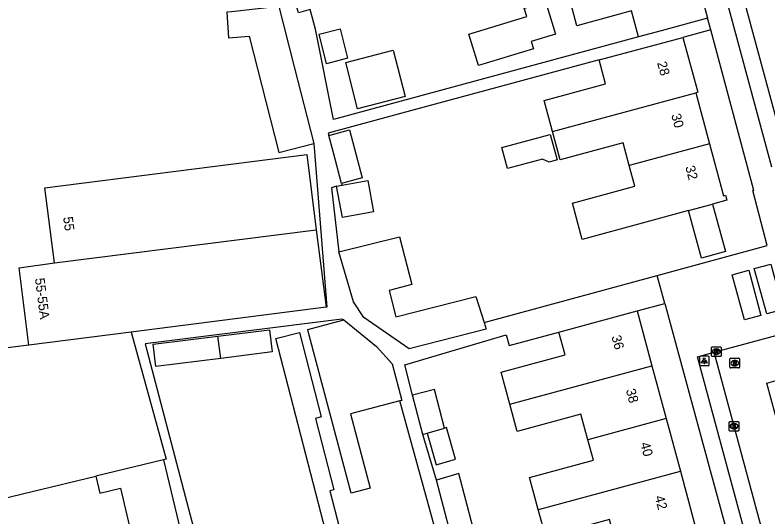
# Model space of a CAD drawing. Extents: x 159265 to 160143, y 383413 to 384319.
# Drawn here: x 159733 to 159811.3, y 383840.1 to 383892.3 of the extents above; entities that cross this region are included whole.
import ezdxf

# ---------------------------------------------------------------- set-up
doc = ezdxf.new("R2010")
doc.units = 0
for name, color, linetype in [('IMGEO_Kolk', 7, 'Continuous'), ('IMGEO_Lichtpunt', 7, 'Continuous'), ('IMGEO_Pand', 7, 'Continuous'), ('IMGEO_Pand_nummerreeks', 7, 'Continuous'), ('IMGEO_Rijbaan_lokaal_open', 7, 'Continuous'), ('IMGEO_Rioolput', 7, 'Continuous'), ('IMGEO_Voetpad_open', 7, 'Continuous')]:
    doc.layers.add(name, color=color, linetype=linetype)

msp = doc.modelspace()

# ---------------------------------------------------------------- linework, layer by layer
at = {"layer": 'IMGEO_Kolk'}
for p, q in [((159805.444, 383856.883), (159805.444, 383857.735)), ((159805.519, 383857.809), (159806.371, 383857.809)), ((159805.932, 383857.589), (159805.957, 383857.589)), ((159806.445, 383857.735), (159806.445, 383856.883)), ((159806.371, 383856.809), (159805.519, 383856.809)), ((159805.955, 383857.029), (159805.93, 383857.029)), ((159807.362, 383850.057), (159808.214, 383850.057)), ((159807.287, 383849.131), (159807.287, 383849.983)), ((159807.798, 383849.277), (159807.773, 383849.277)), ((159807.775, 383849.837), (159807.8, 383849.837)), ((159808.288, 383849.983), (159808.288, 383849.131)), ((159808.214, 383849.057), (159807.362, 383849.057))]:
    msp.add_line(p, q, dxfattribs=at)
for points in [[(159805.444, 383856.883), (159805.444, 383857.735)], [(159805.519, 383857.809), (159806.371, 383857.809)], [(159805.765, 383857.509), (159805.888, 383857.509), (159805.888, 383857.358), (159806.018, 383857.509), (159806.182, 383857.509), (159806.036, 383857.358), (159806.189, 383857.109), (159806.037, 383857.109), (159805.952, 383857.273), (159805.888, 383857.206), (159805.888, 383857.109), (159805.765, 383857.109), (159805.765, 383857.509)], [(159806.445, 383857.735), (159806.445, 383856.883)], [(159806.371, 383856.809), (159805.519, 383856.809)], [(159807.362, 383850.057), (159808.214, 383850.057)], [(159807.287, 383849.131), (159807.287, 383849.983)], [(159807.608, 383849.757), (159807.731, 383849.757), (159807.731, 383849.606), (159807.861, 383849.757), (159808.025, 383849.757), (159807.879, 383849.606), (159808.032, 383849.357), (159807.88, 383849.357), (159807.795, 383849.521), (159807.731, 383849.454), (159807.731, 383849.357), (159807.608, 383849.357), (159807.608, 383849.757)], [(159808.288, 383849.983), (159808.288, 383849.131)], [(159808.214, 383849.057), (159807.362, 383849.057)]]:
    msp.add_lwpolyline(points, dxfattribs=at)
for centre, start, end in [((159805.521, 383857.733), 91.55205, 178.44795), ((159805.521, 383857.733), 91.55205, 178.44795), ((159806.369, 383857.733), 1.55205, 88.44795), ((159806.369, 383857.733), 1.55205, 88.44795), ((159805.521, 383856.885), 181.55205, 268.44795), ((159805.521, 383856.885), 181.55205, 268.44795), ((159806.369, 383856.885), 271.55205, 358.44795), ((159806.369, 383856.885), 271.55205, 358.44795), ((159807.364, 383849.981), 91.55205, 178.44795), ((159807.364, 383849.981), 91.55205, 178.44795), ((159808.212, 383849.981), 1.55205, 88.44795), ((159808.212, 383849.981), 1.55205, 88.44795), ((159807.364, 383849.133), 181.55205, 268.44795), ((159807.364, 383849.133), 181.55205, 268.44795), ((159808.212, 383849.133), 271.55205, 358.44795), ((159808.212, 383849.133), 271.55205, 358.44795)]:
    msp.add_arc(centre, 0.0765, start, end, dxfattribs=at)
for centre, major_axis, ratio, start_param, end_param in [((159805.931, 383857.309), (-0.387, 0.002), 0.722429, 4.712389, 7.853982), ((159805.956, 383857.309), (-0.39, 0.002), 0.717154, 1.570796, 4.712389), ((159807.774, 383849.557), (-0.387, 0.002), 0.722429, 4.712389, 7.853982), ((159807.799, 383849.557), (-0.39, 0.002), 0.717154, 1.570796, 4.712389)]:
    msp.add_ellipse(centre, major_axis=major_axis, ratio=ratio, start_param=start_param, end_param=end_param, dxfattribs=at)
at = {"layer": 'IMGEO_Lichtpunt'}
for p, q in [((159804.198, 383856.754), (159804.198, 383855.947)), ((159804.198, 383856.754), (159804.198, 383855.947)), ((159805.1, 383856.849), (159804.292, 383856.849)), ((159805.1, 383856.849), (159804.292, 383856.849)), ((159805.194, 383855.947), (159805.194, 383856.754)), ((159805.194, 383855.947), (159805.194, 383856.754)), ((159804.292, 383855.853), (159805.1, 383855.853)), ((159804.292, 383855.853), (159805.1, 383855.853))]:
    msp.add_line(p, q, dxfattribs=at)
for points in [[(159804.572, 383856.418), (159804.611, 383856.39), (159804.423, 383856.128), (159804.385, 383856.155), (159804.572, 383856.418)], [(159804.674, 383856.37), (159804.721, 383856.37), (159804.721, 383856.048), (159804.674, 383856.048), (159804.674, 383856.37)], [(159804.784, 383856.39), (159804.822, 383856.417), (159805.009, 383856.155), (159804.97, 383856.127), (159804.784, 383856.39)]]:
    msp.add_lwpolyline(points, dxfattribs=at)
msp.add_circle((159804.697, 383856.552), 0.0994, dxfattribs=at)
for centre, start, end in [((159804.292, 383856.754), 90, 180), ((159804.292, 383856.754), 90, 180), ((159805.1, 383856.754), 0, 90), ((159805.1, 383856.754), 0, 90), ((159804.292, 383855.947), 180, 270), ((159804.292, 383855.947), 180, 270), ((159805.1, 383855.947), 270, 0), ((159805.1, 383855.947), 270, 360)]:
    msp.add_arc(centre, 0.0946, start, end, dxfattribs=at)
at = {"layer": 'IMGEO_Pand'}
for points in [[(159803.527, 383897.53), (159805.038, 383891.935)], [(159797.859, 383889.997), (159797.13, 383892.698), (159791.463, 383891.168), (159790.681, 383894.062)], [(159760.457, 383893.145), (159755.563, 383892.604), (159755.048, 383892.566), (159755.241, 383889.909), (159757.396, 383890.077), (159760.479, 383878.009), (159764.1, 383878.938)], [(159760.457, 383893.145), (159762.064, 383886.88), (159764.1, 383878.938)], [(159788.229, 383893.581), (159789.233, 383890.296), (159786.699, 383889.522), (159786.931, 383888.762), (159781.22, 383887.016), (159780.225, 383890.272), (159786.241, 383892.111), (159785.978, 383892.973), (159788.229, 383893.581)], [(159805.038, 383891.935), (159800.214, 383890.633), (159797.859, 383889.997)], [(159767.615, 383887.781), (159765.438, 383887.222), (159764.653, 383890.284), (159766.83, 383890.842), (159767.615, 383887.781)], [(159793.775, 383887.604), (159797.539, 383888.619), (159802.474, 383889.95)], [(159802.474, 383889.95), (159804.011, 383884.252), (159803.81, 383884.198)], [(159772.361, 383888.624), (159773.597, 383883.806), (159768.656, 383882.539), (159767.421, 383887.357), (159772.361, 383888.624)], [(159788.913, 383880.181), (159788.04, 383883.413), (159794.439, 383885.139), (159793.775, 383887.604)], [(159788.913, 383880.181), (159803.81, 383884.198)], [(159803.81, 383884.198), (159805.237, 383878.887)], [(159765.664, 383879.758), (159767.81, 383880.351), (159769.144, 383875.373), (159766.998, 383874.78)], [(159784.232, 383876.326), (159783.643, 383878.509), (159788.681, 383879.867), (159789.395, 383877.223), (159788.589, 383877.006), (159787.864, 383877.305), (159784.232, 383876.326)], [(159796.897, 383876.634), (159796.255, 383879.011), (159789.707, 383877.241), (159788.913, 383880.181)], [(159766.998, 383874.78), (159766.112, 383878.086), (159765.664, 383879.758)], [(159805.237, 383878.887), (159797.395, 383876.768), (159796.897, 383876.634)], [(159805.237, 383878.887), (159806.685, 383873.496), (159806.897, 383873.554), (159807.036, 383873.042), (159805.561, 383872.643)], [(159737.14, 383866.52), (159736.148, 383874.337), (159763.372, 383877.791), (159764.364, 383869.975)], [(159803.07, 383871.969), (159798.61, 383870.762), (159791.999, 383868.973), (159790.981, 383872.738), (159797.476, 383874.493), (159796.897, 383876.634)], [(159767.047, 383874.596), (159769.706, 383875.08), (159770.298, 383871.831), (159767.071, 383871.242), (159766.479, 383874.492)], [(159766.479, 383874.492), (159767.047, 383874.596)], [(159805.561, 383872.643), (159806.898, 383867.702), (159804.407, 383867.028), (159803.07, 383871.969)], [(159803.07, 383871.969), (159805.561, 383872.643)], [(159737.14, 383866.52), (159764.364, 383869.975)], [(159764.364, 383869.975), (159765.386, 383861.918)], [(159766.711, 383867.668), (159773.026, 383869.247), (159774.305, 383864.282), (159771.931, 383863.67), (159772.634, 383860.939), (159780.947, 383863.051), (159781.261, 383862.057), (159781.807, 383860.328)], [(159781.807, 383860.328), (159782.025, 383859.638), (159774.002, 383857.6), (159769.29, 383860.847), (159768.227, 383862.468), (159766.711, 383867.668)], [(159734.479, 383857.996), (159733.459, 383866.03), (159737.14, 383866.52)], [(159765.386, 383861.918), (159745.107, 383859.345)], [(159789.586, 383859.336), (159797.711, 383861.542)], [(159797.711, 383861.542), (159799.258, 383855.824)], [(159773.045, 383852.196), (159767.91, 383850.833), (159769.956, 383843.125), (159767.985, 383842.602), (159763.624, 383859.035), (159763.467, 383859.625), (159767.243, 383860.627)], [(159767.243, 383860.627), (159770.608, 383857.83), (159772.24, 383856.037), (159773.245, 383852.249), (159773.045, 383852.196)], [(159754.141, 383858.922), (159759.494, 383859.587), (159759.781, 383857.273), (159754.428, 383856.609)], [(159745.107, 383859.345), (159734.479, 383857.996)], [(159745.107, 383859.345), (159748.754, 383846.135), (159748.488, 383846.071)], [(159754.428, 383856.609), (159747.696, 383855.773), (159747.409, 383858.087), (159754.141, 383858.922)], [(159754.428, 383856.609), (159754.141, 383858.922)], [(159765.365, 383838.607), (159760.169, 383858.676), (159762.609, 383859.308), (159764.88, 383850.534), (159764.265, 383850.374), (159766.187, 383842.952), (159765.757, 383842.841), (159766.76, 383838.969), (159765.365, 383838.607)], [(159784.486, 383851.842), (159783.58, 383855.189), (159790.222, 383856.985), (159789.586, 383859.336)], [(159734.479, 383857.996), (159723.05, 383856.546), (159718.089, 383855.916)], [(159784.486, 383851.842), (159799.258, 383855.824)], [(159799.258, 383855.824), (159800.736, 383850.358)], [(159777.691, 383849.363), (159776.644, 383853.384), (159774.374, 383852.793)], [(159775.439, 383848.705), (159774.374, 383852.793)], [(159792.598, 383848.164), (159791.881, 383850.815), (159785.249, 383849.021), (159784.486, 383851.842)], [(159800.736, 383850.358), (159792.598, 383848.164)], [(159800.736, 383850.358), (159802.214, 383844.891)], [(159775.873, 383848.832), (159776.832, 383845.553), (159778.844, 383846.141), (159777.886, 383849.42), (159777.691, 383849.363)], [(159775.873, 383848.832), (159777.691, 383849.363)], [(159775.439, 383848.705), (159775.873, 383848.832)], [(159787.443, 383840.91), (159786.544, 383844.233), (159793.176, 383846.027), (159792.598, 383848.164)], [(159748.488, 383846.071), (159741.439, 383844.377)], [(159748.488, 383846.071), (159750.262, 383838.688)], [(159780.648, 383839.118), (159779.18, 383844.649), (159776.858, 383843.958)], [(159787.443, 383840.91), (159787.603, 383840.953), (159802.214, 383844.891)], [(159802.214, 383844.891), (159803.693, 383839.425)], [(159730.553, 383841.586), (159730.508, 383841.75), (159734.82, 383842.786), (159741.439, 383844.377)], [(159741.439, 383844.377), (159741.854, 383842.624), (159743.998, 383843.131), (159745.327, 383837.519)], [(159778.325, 383838.427), (159776.858, 383843.958)], [(159795.555, 383837.231), (159794.844, 383839.859), (159788.212, 383838.065), (159787.443, 383840.91)]]:
    msp.add_lwpolyline(points, dxfattribs=at)
at = {"layer": 'IMGEO_Rijbaan_lokaal_open'}
for points in [[(159815.309, 383869.922), (159806.832, 383901.268), (159803.49, 383913.682)], [(159805.711, 383857.248), (159813.56, 383859.369)], [(159813.268, 383829.254), (159805.711, 383857.248)], [(159812.114, 383850.695), (159811.2, 383854.049), (159812.897, 383854.513)]]:
    msp.add_lwpolyline(points, dxfattribs=at)
at = {"layer": 'IMGEO_Rioolput'}
for p, q in [((159807.366, 383855.696), (159807.366, 383856.548)), ((159807.441, 383856.622), (159808.293, 383856.622)), ((159807.854, 383856.402), (159807.879, 383856.402)), ((159808.367, 383856.548), (159808.367, 383855.696)), ((159808.293, 383855.622), (159807.441, 383855.622)), ((159807.877, 383855.842), (159807.852, 383855.842))]:
    msp.add_line(p, q, dxfattribs=at)
for points in [[(159807.366, 383855.696), (159807.366, 383856.548)], [(159807.441, 383856.622), (159808.293, 383856.622)], [(159807.955, 383856.32), (159807.703, 383856.322), (159807.703, 383855.922)], [(159808.367, 383856.548), (159808.367, 383855.696)], [(159808.293, 383855.622), (159807.441, 383855.622)], [(159807.703, 383855.922), (159807.827, 383855.922), (159807.827, 383856.084), (159807.838, 383856.084)], [(159807.881, 383856.241), (159807.827, 383856.241), (159807.827, 383856.16)], [(159807.827, 383856.16), (159807.879, 383856.16)], [(159807.885, 383856.055), (159807.956, 383855.922), (159808.096, 383855.922), (159808.031, 383856.048)]]:
    msp.add_lwpolyline(points, dxfattribs=at)
for centre, radius, start, end in [((159807.443, 383856.546), 0.0765, 91.55205, 178.44795), ((159807.443, 383856.546), 0.0765, 91.55205, 178.44795), ((159807.954, 383856.21), 0.109, 350.36119, 89.41601), ((159808.291, 383856.546), 0.0765, 1.55205, 88.44795), ((159808.291, 383856.546), 0.0765, 1.55205, 88.44795), ((159807.443, 383855.698), 0.0765, 181.55205, 268.44795), ((159807.443, 383855.698), 0.0765, 181.55205, 268.44795), ((159807.837, 383856.031), 0.0533, 26.02933, 88.69889), ((159807.863, 383856.349), 0.19, 274.7715, 282.96867), ((159807.887, 383856.145), 0.0964, 77.00612, 93.18647), ((159807.901, 383856.202), 0.0378, 276.66336, 79.67722), ((159807.952, 383856.21), 0.112, 277.58423, 350.98172), ((159807.936, 383855.995), 0.108, 29.51342, 73.79051), ((159808.291, 383855.698), 0.0765, 271.55205, 358.44795), ((159808.291, 383855.698), 0.0765, 271.55205, 358.44795)]:
    msp.add_arc(centre, radius, start, end, dxfattribs=at)
for centre, major_axis, ratio, start_param, end_param in [((159807.853, 383856.122), (-0.387, 0.002), 0.722429, 4.712389, 7.853982), ((159807.878, 383856.122), (-0.39, 0.002), 0.717154, 1.570796, 4.712389)]:
    msp.add_ellipse(centre, major_axis=major_axis, ratio=ratio, start_param=start_param, end_param=end_param, dxfattribs=at)
at = {"layer": 'IMGEO_Voetpad_open'}
for points in [[(159797.859, 383889.997), (159766.14, 383881.436), (159764.282, 383890.798), (159763.729, 383892.843), (159762.504, 383892.493), (159762.122, 383893.769), (159761.762, 383893.671), (159751.636, 383924.481), (159751.951, 383924.568)], [(159811.723, 383876.47), (159805.991, 383897.646)], [(159805.363, 383890.726), (159805.038, 383891.935)], [(159799.81, 383865.219), (159811.247, 383868.349), (159809.752, 383874.036), (159809.839, 383874.056), (159805.363, 383890.726)], [(159805.363, 383890.726), (159802.474, 383889.95)], [(159793.775, 383887.604), (159772.878, 383881.969), (159765.598, 383880.005), (159765.664, 383879.758)], [(159764.1, 383878.938), (159765.459, 383861.928), (159765.386, 383861.918)], [(159766.479, 383874.492), (159765.932, 383874.341), (159766.711, 383867.668)], [(159766.998, 383874.78), (159767.047, 383874.596)], [(159809.315, 383865.765), (159810.584, 383861.067), (159808.868, 383860.619), (159807.582, 383865.302), (159809.315, 383865.765)], [(159811.616, 383866.39), (159812.893, 383861.69), (159811.189, 383861.229), (159809.887, 383865.939), (159811.616, 383866.39)], [(159781.807, 383860.328), (159799.81, 383865.219)], [(159800.596, 383862.326), (159799.81, 383865.219)], [(159797.711, 383861.542), (159800.596, 383862.326)], [(159800.596, 383862.326), (159805.418, 383844.577), (159810.41, 383826.285)], [(159767.243, 383860.627), (159767.004, 383860.67), (159746.562, 383858.112), (159750.904, 383841.626), (159754.397, 383828.364), (159755.849, 383828.746), (159757.927, 383820.856)], [(159774.374, 383852.793), (159773.554, 383855.94), (159784.089, 383859.072), (159784.427, 383857.935), (159789.586, 383859.336)], [(159813.268, 383829.254), (159811.53, 383828.823), (159803.983, 383856.776), (159805.711, 383857.248)], [(159780.061, 383826.825), (159773.045, 383852.196)], [(159776.858, 383843.958), (159775.439, 383848.705)]]:
    msp.add_lwpolyline(points, dxfattribs=at)

# ---------------------------------------------------------------- texts
at = {"layer": 'IMGEO_Pand_nummerreeks'}
for s, rotation, p in [('28', 285.12588, (159799.785, 383887.316)), ('30', 285.12588, (159801.249, 383881.898)), ('32', 285.12588, (159802.711, 383876.486)), ('55', 277.23052, (159738.049, 383871.275)), ('55-55A', 277.23625, (159735.114, 383864.902)), ('36', 285.12015, (159795.036, 383858.87)), ('38', 285.12136, (159796.537, 383853.318)), ('40', 285.12136, (159798.036, 383847.769)), ('42', 285.12136, (159799.533, 383842.227))]:
    msp.add_text(s, height=1, rotation=rotation, dxfattribs=at).set_placement(p)

doc.saveas('drawing.dxf')
